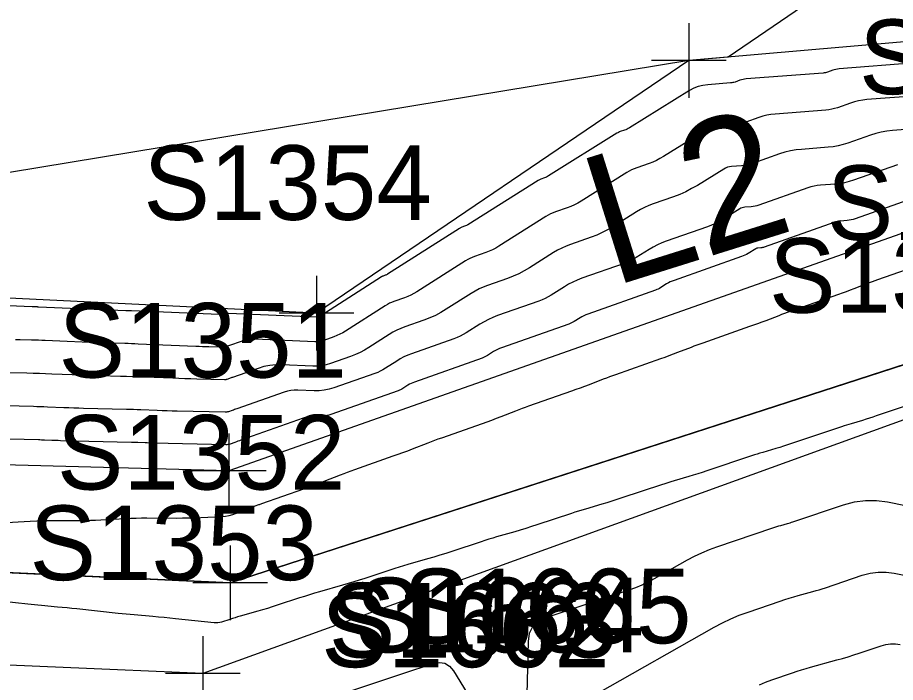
# Model space of a CAD drawing. Extents: x 816928 to 825690, y 436959 to 448212.
# Drawn here: x 818745.64 to 818792.71, y 445193.57 to 445229.23 of the extents above; entities that cross this region are included whole.
import ezdxf

# ---------------------------------------------------------------- set-up
doc = ezdxf.new("R2010")
doc.units = 0
for name, color, linetype in [('DESIGN - SCRATCH - User 1', 7, 'Continuous'), ('SURVEY - CONTOURS - Index with Text', 7, 'Continuous'), ('SURVEY - CONTOURS - Intermediate with optional Text', 7, 'Continuous'), ('SURVEY - DRAINAGE - Bridge Hydraulic Data - Points - Locators', 7, 'Continuous'), ('SURVEY - DRAINAGE - Bridge Hydraulic Data - Points - Numbers', 7, 'Continuous'), ('SURVEY - DRAINAGE - Bridge Hydraulic Data with Text', 7, 'Continuous'), ('SURVEY - DRAINAGE - Natural Features', 7, 'Continuous'), ('SURVEY - DRAINAGE - Natural Features - Points - Locators', 7, 'Continuous'), ('SURVEY - DRAINAGE - Natural Features - Points - Numbers', 7, 'Continuous'), ('SURVEY - DTM - Breaklines - Points - Numbers', 7, 'Continuous')]:
    doc.layers.add(name, color=color, linetype=linetype)

msp = doc.modelspace()

# ---------------------------------------------------------------- linework, layer by layer
at = {"layer": 'DESIGN - SCRATCH - User 1'}
msp.add_lwpolyline([(818977.048, 445516.063), (818962.977, 445468.048), (818911.357, 445419.447), (818895.02, 445347.602), (818900.539, 445320.739), (818847.351, 445272.301), (818844.312, 445271.58), (818842.262, 445267.021), (818783.743, 445227.107), (818781.632, 445226.923), (818713.653, 445215.711), (818710.566, 445206.148), (818710.514, 445201.057), (818710.411, 445183.877), (818720.129, 445113.759), (818716.658, 445105.767), (818715.423, 445100.924), (818715.142, 445099.822), (818745.74, 445051.115)], dxfattribs=at)
at = {"layer": 'SURVEY - CONTOURS - Index with Text'}
for points in [[(818794.22, 445219.731), (818790.544, 445218.435), (818790.44, 445218.402), (818790.334, 445218.376), (818790.226, 445218.357), (818790.117, 445218.345), (818789.759, 445218.317), (818789.683, 445218.309), (818789.608, 445218.296), (818789.534, 445218.277), (818789.46, 445218.254), (818785.669, 445216.918), (818785.625, 445216.903), (818785.58, 445216.892), (818785.534, 445216.884), (818785.488, 445216.879), (818785.336, 445216.868), (818785.304, 445216.863), (818785.273, 445216.855), (818785.243, 445216.844), (818785.215, 445216.828), (818784.814, 445216.58), (818784.727, 445216.529), (818784.637, 445216.483), (818784.545, 445216.442), (818784.451, 445216.406), (818780.844, 445215.134), (818780.739, 445215.094), (818780.636, 445215.048), (818780.537, 445214.997), (818780.44, 445214.94), (818780.127, 445214.744), (818780.059, 445214.704), (818779.989, 445214.668), (818779.917, 445214.636), (818779.843, 445214.608), (818776.211, 445213.327), (818776.104, 445213.286), (818776, 445213.239), (818775.898, 445213.186), (818775.8, 445213.128), (818775.482, 445212.928), (818775.413, 445212.887), (818775.341, 445212.85), (818775.268, 445212.817), (818775.194, 445212.788), (818771.582, 445211.515), (818771.473, 445211.473), (818771.366, 445211.425), (818771.263, 445211.371), (818771.163, 445211.311), (818770.839, 445211.105), (818770.769, 445211.064), (818770.697, 445211.026), (818770.622, 445210.992), (818770.546, 445210.963), (818766.916, 445209.683), (818766.824, 445209.647), (818766.735, 445209.607), (818766.648, 445209.561), (818766.564, 445209.51), (818766.293, 445209.337), (818766.234, 445209.301), (818766.173, 445209.269), (818766.11, 445209.241), (818766.046, 445209.216), (818762.443, 445207.945), (818762.329, 445207.911), (818762.214, 445207.888), (818762.097, 445207.877), (818761.978, 445207.876), (818761.587, 445207.893), (818761.504, 445207.893), (818761.422, 445207.885), (818761.341, 445207.869), (818761.261, 445207.845), (818757.619, 445206.561), (818757.539, 445206.532), (818757.458, 445206.503), (818757.377, 445206.475), (818757.296, 445206.446), (818757.031, 445206.353), (818756.974, 445206.336), (818756.916, 445206.324), (818756.858, 445206.317), (818756.798, 445206.316), (818752.949, 445206.405), (818752.83, 445206.408), (818752.711, 445206.411), (818752.593, 445206.415), (818752.474, 445206.42), (818752.087, 445206.436), (818752.004, 445206.44), (818751.921, 445206.443), (818751.838, 445206.445), (818751.755, 445206.447), (818747.937, 445206.535), (818747.82, 445206.538), (818747.703, 445206.541), (818747.586, 445206.545), (818747.47, 445206.55), (818747.088, 445206.566), (818747.006, 445206.569), (818746.924, 445206.572), (818746.842, 445206.575), (818746.761, 445206.577), (818742.926, 445206.665)], [(818772.933, 445191.528), (818773.026, 445195.763), (818773.093, 445196.209), (818773.273, 445196.572), (818773.566, 445196.851), (818773.973, 445197.048), (818775.484, 445197.552), (818775.808, 445197.66), (818776.132, 445197.768), (818776.456, 445197.876), (818776.78, 445197.985), (818778.433, 445198.537), (818778.784, 445198.663), (818779.127, 445198.806), (818779.463, 445198.965), (818779.792, 445199.141), (818781.557, 445200.14), (818781.939, 445200.345), (818782.33, 445200.531), (818782.729, 445200.698), (818783.136, 445200.847), (818786.14, 445201.866), (818786.246, 445201.901), (818786.351, 445201.934), (818786.458, 445201.966), (818786.565, 445201.997), (818786.915, 445202.093), (818786.989, 445202.115), (818787.064, 445202.137), (818787.138, 445202.16), (818787.212, 445202.185), (818789.924, 445203.103), (818790.507, 445203.26), (818791.096, 445203.338), (818791.689, 445203.335), (818792.288, 445203.253), (818798.073, 445202.076)], [(818763.504, 445193.125), (818765.005, 445193.621), (818765.327, 445193.727), (818765.649, 445193.834), (818765.971, 445193.94), (818766.293, 445194.046), (818767.926, 445194.586), (818768.256, 445194.648), (818768.547, 445194.602), (818768.798, 445194.449), (818769.01, 445194.188), (818771.507, 445190.098)]]:
    msp.add_lwpolyline(points, dxfattribs=at)
at = {"layer": 'SURVEY - CONTOURS - Intermediate with optional Text'}
for points in [[(818793.776, 445226.796), (818789.687, 445226.475), (818789.598, 445226.465), (818789.511, 445226.45), (818789.426, 445226.429), (818789.341, 445226.402), (818789.066, 445226.305), (818789.007, 445226.286), (818788.947, 445226.271), (818788.886, 445226.261), (818788.824, 445226.254), (818784.705, 445225.935), (818784.619, 445225.926), (818784.535, 445225.911), (818784.452, 445225.89), (818784.37, 445225.865), (818784.105, 445225.771), (818784.047, 445225.753), (818783.989, 445225.739), (818783.93, 445225.728), (818783.87, 445225.722), (818782.642, 445225.628), (818782.383, 445225.593), (818782.134, 445225.528), (818781.895, 445225.434), (818781.666, 445225.31), (818778.445, 445223.315), (818778.382, 445223.278), (818778.317, 445223.245), (818778.25, 445223.215), (818778.181, 445223.189), (818777.955, 445223.109), (818777.907, 445223.091), (818777.861, 445223.07), (818777.815, 445223.046), (818777.771, 445223.02), (818774.109, 445220.734), (818774.056, 445220.703), (818774.002, 445220.675), (818773.946, 445220.649), (818773.888, 445220.628), (818773.699, 445220.561), (818773.659, 445220.545), (818773.62, 445220.528), (818773.582, 445220.508), (818773.545, 445220.486), (818769.787, 445218.119), (818769.744, 445218.094), (818769.701, 445218.072), (818769.656, 445218.052), (818769.61, 445218.034), (818769.459, 445217.981), (818769.427, 445217.968), (818769.395, 445217.954), (818769.365, 445217.938), (818769.336, 445217.921), (818765.479, 445215.47), (818765.448, 445215.451), (818765.415, 445215.435), (818765.382, 445215.42), (818765.348, 445215.407), (818765.236, 445215.367), (818765.212, 445215.358), (818765.189, 445215.347), (818765.167, 445215.336), (818765.145, 445215.322), (818761.896, 445213.239), (818761.874, 445213.226), (818761.852, 445213.214), (818761.829, 445213.204), (818761.805, 445213.195), (818761.726, 445213.167), (818761.709, 445213.162), (818761.692, 445213.158), (818761.675, 445213.157), (818761.657, 445213.157), (818756.945, 445213.363), (818756.917, 445213.363), (818756.889, 445213.36), (818756.862, 445213.355), (818756.835, 445213.347), (818756.719, 445213.305), (818756.715, 445213.304), (818756.711, 445213.303), (818756.708, 445213.301), (818756.704, 445213.3), (818756.692, 445213.296), (818756.69, 445213.295), (818756.687, 445213.295), (818756.685, 445213.294), (818756.682, 445213.294), (818756.554, 445213.297), (818756.527, 445213.298), (818756.499, 445213.299), (818756.472, 445213.3), (818756.444, 445213.301), (818751.756, 445213.499), (818751.725, 445213.5), (818751.694, 445213.501), (818751.663, 445213.502), (818751.632, 445213.503), (818751.531, 445213.505), (818751.51, 445213.505), (818751.488, 445213.506), (818751.466, 445213.507), (818751.445, 445213.508), (818746.768, 445213.704), (818746.735, 445213.706), (818746.701, 445213.707), (818746.667, 445213.708), (818746.634, 445213.709), (818746.524, 445213.711), (818746.501, 445213.712), (818746.477, 445213.713), (818746.454, 445213.713), (818746.43, 445213.714), (818741.78, 445213.91)], [(818793.881, 445225.039), (818791.176, 445224.827), (818790.951, 445224.802), (818790.729, 445224.763), (818790.51, 445224.709), (818790.295, 445224.64), (818789.595, 445224.394), (818789.444, 445224.346), (818789.291, 445224.308), (818789.136, 445224.281), (818788.979, 445224.264), (818786.249, 445224.052), (818786.026, 445224.028), (818785.807, 445223.989), (818785.591, 445223.936), (818785.377, 445223.868), (818784.685, 445223.624), (818784.536, 445223.577), (818784.384, 445223.54), (818784.23, 445223.513), (818784.075, 445223.496), (818783.255, 445223.433), (818783.083, 445223.41), (818782.917, 445223.367), (818782.757, 445223.304), (818782.604, 445223.221), (818780.265, 445221.773), (818780.08, 445221.665), (818779.891, 445221.567), (818779.696, 445221.481), (818779.496, 445221.404), (818778.835, 445221.171), (818778.695, 445221.117), (818778.559, 445221.056), (818778.426, 445220.988), (818778.297, 445220.912), (818775.849, 445219.384), (818775.673, 445219.28), (818775.492, 445219.187), (818775.306, 445219.103), (818775.115, 445219.03), (818774.483, 445218.807), (818774.349, 445218.756), (818774.219, 445218.697), (818774.092, 445218.632), (818773.969, 445218.559), (818771.444, 445216.969), (818771.277, 445216.87), (818771.104, 445216.78), (818770.927, 445216.7), (818770.745, 445216.631), (818770.143, 445216.418), (818770.016, 445216.369), (818769.892, 445216.313), (818769.772, 445216.251), (818769.655, 445216.181), (818767.051, 445214.526), (818766.892, 445214.432), (818766.729, 445214.346), (818766.561, 445214.271), (818766.389, 445214.204), (818765.818, 445214.003), (818765.697, 445213.956), (818765.58, 445213.903), (818765.466, 445213.843), (818765.355, 445213.777), (818763.231, 445212.415), (818763.08, 445212.324), (818762.925, 445212.242), (818762.765, 445212.17), (818762.601, 445212.107), (818762.057, 445211.915), (818761.939, 445211.88), (818761.82, 445211.856), (818761.699, 445211.844), (818761.577, 445211.843), (818758.378, 445211.983), (818758.201, 445211.983), (818758.026, 445211.965), (818757.854, 445211.931), (818757.684, 445211.88), (818756.944, 445211.619), (818756.921, 445211.611), (818756.898, 445211.603), (818756.875, 445211.595), (818756.852, 445211.587), (818756.777, 445211.56), (818756.761, 445211.555), (818756.745, 445211.552), (818756.728, 445211.55), (818756.711, 445211.55), (818755.9, 445211.568), (818755.726, 445211.573), (818755.552, 445211.578), (818755.379, 445211.584), (818755.205, 445211.591), (818752.113, 445211.721), (818751.932, 445211.729), (818751.751, 445211.735), (818751.57, 445211.74), (818751.388, 445211.745), (818750.796, 445211.759), (818750.669, 445211.762), (818750.542, 445211.766), (818750.415, 445211.77), (818750.288, 445211.775), (818747.124, 445211.908), (818746.941, 445211.916), (818746.757, 445211.922), (818746.573, 445211.928), (818746.389, 445211.932), (818745.789, 445211.946), (818745.66, 445211.949), (818745.532, 445211.953)], [(818793.943, 445223.279), (818792.539, 445223.169), (818792.24, 445223.136), (818791.945, 445223.083), (818791.654, 445223.012), (818791.367, 445222.921), (818790.16, 445222.495), (818789.899, 445222.413), (818789.635, 445222.348), (818789.367, 445222.3), (818789.096, 445222.27), (818787.677, 445222.161), (818787.375, 445222.127), (818787.077, 445222.075), (818786.784, 445222.003), (818786.494, 445221.911), (818785.096, 445221.418), (818784.94, 445221.369), (818784.782, 445221.33), (818784.621, 445221.301), (818784.458, 445221.284), (818783.922, 445221.243), (818783.81, 445221.228), (818783.701, 445221.199), (818783.597, 445221.158), (818783.497, 445221.104), (818782.086, 445220.23), (818781.779, 445220.052), (818781.464, 445219.89), (818781.141, 445219.746), (818780.81, 445219.619), (818779.714, 445219.233), (818779.482, 445219.144), (818779.256, 445219.043), (818779.036, 445218.929), (818778.822, 445218.803), (818777.546, 445218.006), (818777.268, 445217.843), (818776.983, 445217.696), (818776.69, 445217.565), (818776.39, 445217.45), (818775.281, 445217.059), (818775.047, 445216.969), (818774.818, 445216.866), (818774.596, 445216.751), (818774.38, 445216.623), (818773.081, 445215.805), (818772.799, 445215.638), (818772.508, 445215.487), (818772.21, 445215.353), (818771.904, 445215.236), (818770.835, 445214.859), (818770.609, 445214.772), (818770.389, 445214.672), (818770.175, 445214.561), (818769.967, 445214.437), (818768.623, 445213.582), (818768.337, 445213.412), (818768.043, 445213.258), (818767.74, 445213.122), (818767.429, 445213.002), (818766.4, 445212.639), (818766.182, 445212.555), (818765.971, 445212.459), (818765.765, 445212.351), (818765.565, 445212.231), (818764.48, 445211.535), (818764.244, 445211.393), (818764.001, 445211.265), (818763.751, 445211.152), (818763.494, 445211.053), (818762.416, 445210.673), (818762.184, 445210.603), (818761.948, 445210.556), (818761.709, 445210.533), (818761.466, 445210.532), (818759.812, 445210.604), (818759.485, 445210.603), (818759.163, 445210.571), (818758.846, 445210.508), (818758.533, 445210.414), (818757.169, 445209.933), (818757.127, 445209.918), (818757.085, 445209.903), (818757.042, 445209.888), (818757, 445209.873), (818756.862, 445209.825), (818756.832, 445209.816), (818756.802, 445209.809), (818756.771, 445209.806), (818756.74, 445209.805), (818755.246, 445209.84), (818754.925, 445209.848), (818754.605, 445209.857), (818754.285, 445209.869), (818753.965, 445209.881), (818752.455, 445209.945), (818752.131, 445209.958), (818751.808, 445209.969), (818751.484, 445209.979), (818751.16, 445209.987), (818750.065, 445210.012), (818749.83, 445210.018), (818749.596, 445210.025), (818749.361, 445210.033), (818749.127, 445210.043), (818747.48, 445210.112), (818747.146, 445210.125), (818746.813, 445210.137), (818746.479, 445210.147), (818746.145, 445210.155), (818745.054, 445210.181)], [(818792.824, 445221.337), (818790.459, 445220.503), (818790.222, 445220.428), (818789.983, 445220.369), (818789.74, 445220.326), (818789.494, 445220.299), (818788.684, 445220.236), (818788.512, 445220.217), (818788.342, 445220.187), (818788.174, 445220.146), (818788.009, 445220.094), (818785.383, 445219.168), (818785.282, 445219.136), (818785.181, 445219.111), (818785.078, 445219.093), (818784.973, 445219.081), (818784.629, 445219.055), (818784.557, 445219.046), (818784.487, 445219.027), (818784.42, 445219.001), (818784.356, 445218.966), (818783.45, 445218.405), (818783.253, 445218.29), (818783.051, 445218.187), (818782.843, 445218.094), (818782.631, 445218.013), (818780.419, 445217.233), (818780.181, 445217.142), (818779.95, 445217.038), (818779.725, 445216.922), (818779.505, 445216.793), (818778.798, 445216.352), (818778.645, 445216.261), (818778.487, 445216.18), (818778.325, 445216.107), (818778.159, 445216.044), (818775.89, 445215.244), (818775.648, 445215.151), (818775.413, 445215.045), (818775.183, 445214.926), (818774.961, 445214.794), (818774.243, 445214.342), (818774.087, 445214.25), (818773.926, 445214.166), (818773.761, 445214.092), (818773.592, 445214.027), (818771.368, 445213.243), (818771.122, 445213.148), (818770.882, 445213.04), (818770.649, 445212.918), (818770.422, 445212.783), (818769.693, 445212.319), (818769.534, 445212.225), (818769.371, 445212.14), (818769.203, 445212.064), (818769.031, 445211.998), (818766.764, 445211.198), (818766.557, 445211.118), (818766.356, 445211.027), (818766.16, 445210.924), (818765.97, 445210.81), (818765.358, 445210.418), (818765.225, 445210.338), (818765.088, 445210.266), (818764.947, 445210.202), (818764.802, 445210.146), (818762.595, 445209.368), (818762.339, 445209.291), (818762.078, 445209.239), (818761.814, 445209.212), (818761.546, 445209.212), (818760.665, 445209.25), (818760.477, 445209.25), (818760.292, 445209.231), (818760.11, 445209.195), (818759.93, 445209.141), (818757.394, 445208.247), (818757.333, 445208.225), (818757.271, 445208.203), (818757.209, 445208.182), (818757.148, 445208.16), (818756.947, 445208.089), (818756.903, 445208.076), (818756.859, 445208.067), (818756.814, 445208.062), (818756.769, 445208.061), (818754.197, 445208.12), (818753.928, 445208.127), (818753.658, 445208.135), (818753.389, 445208.144), (818753.12, 445208.155), (818752.241, 445208.192), (818752.053, 445208.199), (818751.864, 445208.206), (818751.676, 445208.212), (818751.488, 445208.216), (818749.184, 445208.269), (818748.917, 445208.276), (818748.65, 445208.284), (818748.382, 445208.294), (818748.115, 445208.304), (818747.242, 445208.341), (818747.055, 445208.348), (818746.868, 445208.355), (818746.681, 445208.36), (818746.494, 445208.365), (818744.172, 445208.418)], [(818744.719, 445202.128), (818746.322, 445202.223), (818746.665, 445202.241), (818747.009, 445202.253), (818747.353, 445202.261), (818747.697, 445202.263), (818748.992, 445202.262), (818749.27, 445202.264), (818749.547, 445202.269), (818749.825, 445202.279), (818750.102, 445202.292), (818751.431, 445202.364), (818751.716, 445202.377), (818752.001, 445202.386), (818752.286, 445202.392), (818752.571, 445202.393), (818754.148, 445202.39), (818754.476, 445202.391), (818754.805, 445202.397), (818755.133, 445202.407), (818755.462, 445202.421), (818756.585, 445202.477), (818756.787, 445202.495), (818756.987, 445202.53), (818757.182, 445202.581), (818757.375, 445202.648), (818758.147, 445202.953), (818758.205, 445202.975), (818758.264, 445202.997), (818758.322, 445203.019), (818758.381, 445203.04), (818758.574, 445203.108), (818758.615, 445203.122), (818758.656, 445203.137), (818758.697, 445203.151), (818758.738, 445203.166), (818760.989, 445203.957), (818761.262, 445204.054), (818761.534, 445204.154), (818761.805, 445204.256), (818762.075, 445204.361), (818762.957, 445204.706), (818763.146, 445204.78), (818763.336, 445204.851), (818763.526, 445204.921), (818763.717, 445204.989), (818765.785, 445205.716), (818766.045, 445205.809), (818766.303, 445205.904), (818766.561, 445206), (818766.818, 445206.1), (818767.657, 445206.427), (818767.837, 445206.496), (818768.017, 445206.564), (818768.199, 445206.63), (818768.38, 445206.695), (818770.574, 445207.466), (818770.821, 445207.554), (818771.068, 445207.645), (818771.314, 445207.737), (818771.559, 445207.831), (818772.359, 445208.141), (818772.53, 445208.207), (818772.703, 445208.272), (818772.875, 445208.335), (818773.048, 445208.397), (818775.355, 445209.208), (818775.592, 445209.292), (818775.827, 445209.378), (818776.062, 445209.466), (818776.297, 445209.556), (818777.062, 445209.851), (818777.226, 445209.914), (818777.39, 445209.975), (818777.555, 445210.036), (818777.721, 445210.095), (818780.131, 445210.942), (818780.357, 445211.023), (818780.583, 445211.105), (818780.808, 445211.189), (818781.033, 445211.275), (818781.766, 445211.557), (818781.923, 445211.617), (818782.081, 445211.676), (818782.239, 445211.733), (818782.397, 445211.79), (818784.901, 445212.67), (818785.119, 445212.748), (818785.335, 445212.827), (818785.552, 445212.907), (818785.767, 445212.989), (818786.471, 445213.259), (818786.622, 445213.316), (818786.773, 445213.373), (818786.925, 445213.428), (818787.077, 445213.482), (818789.667, 445214.393), (818789.876, 445214.467), (818790.085, 445214.543), (818790.293, 445214.62), (818790.5, 445214.699), (818791.177, 445214.958), (818791.322, 445215.013), (818791.467, 445215.067), (818791.613, 445215.12), (818791.759, 445215.172), (818794.429, 445216.111)], [(818794.642, 445208.861), (818791.68, 445207.862), (818791.496, 445207.801), (818791.312, 445207.741), (818791.128, 445207.684), (818790.943, 445207.628), (818790.338, 445207.448), (818790.208, 445207.409), (818790.079, 445207.369), (818789.951, 445207.328), (818789.822, 445207.285), (818787.135, 445206.383), (818786.924, 445206.313), (818786.712, 445206.245), (818786.5, 445206.179), (818786.287, 445206.115), (818785.591, 445205.909), (818785.442, 445205.865), (818785.293, 445205.819), (818785.145, 445205.771), (818784.997, 445205.723), (818782.588, 445204.917), (818782.349, 445204.838), (818782.109, 445204.762), (818781.869, 445204.688), (818781.628, 445204.616), (818780.839, 445204.384), (818780.671, 445204.334), (818780.502, 445204.282), (818780.335, 445204.228), (818780.167, 445204.173), (818778.037, 445203.464), (818777.77, 445203.377), (818777.502, 445203.292), (818777.233, 445203.209), (818776.964, 445203.129), (818776.083, 445202.872), (818775.895, 445202.816), (818775.707, 445202.758), (818775.519, 445202.699), (818775.332, 445202.638), (818773.483, 445202.025), (818773.188, 445201.929), (818772.891, 445201.836), (818772.594, 445201.745), (818772.297, 445201.657), (818771.322, 445201.374), (818771.114, 445201.312), (818770.906, 445201.249), (818770.699, 445201.183), (818770.492, 445201.116), (818768.926, 445200.6), (818768.602, 445200.495), (818768.277, 445200.393), (818767.952, 445200.294), (818767.625, 445200.198), (818766.557, 445199.889), (818766.328, 445199.822), (818766.101, 445199.753), (818765.873, 445199.682), (818765.647, 445199.609), (818764.257, 445199.153), (818763.959, 445199.056), (818763.66, 445198.963), (818763.36, 445198.872), (818763.059, 445198.784), (818761.82, 445198.428), (818761.555, 445198.351), (818761.29, 445198.271), (818761.026, 445198.189), (818760.763, 445198.104), (818759.556, 445197.71), (818759.298, 445197.627), (818759.038, 445197.546), (818758.779, 445197.468), (818758.518, 445197.392), (818757.579, 445197.124), (818757.439, 445197.084), (818757.301, 445197.042), (818757.162, 445196.999), (818757.024, 445196.955), (818756.574, 445196.808), (818756.477, 445196.782), (818756.378, 445196.767), (818756.279, 445196.761), (818756.179, 445196.767), (818754.104, 445196.986), (818753.8, 445197.018), (818753.495, 445197.048), (818753.191, 445197.077), (818752.887, 445197.104), (818751.892, 445197.192), (818751.678, 445197.212), (818751.465, 445197.232), (818751.252, 445197.253), (818751.039, 445197.275), (818748.82, 445197.513), (818748.559, 445197.54), (818748.297, 445197.566), (818748.036, 445197.591), (818747.774, 445197.615), (818746.919, 445197.691), (818746.735, 445197.708), (818746.552, 445197.726), (818746.369, 445197.744), (818746.186, 445197.764), (818743.528, 445198.051)], [(818776.749, 445193.002), (818782.986, 445196.533), (818783.425, 445196.768), (818783.874, 445196.982), (818784.333, 445197.175), (818784.801, 445197.346), (818786.534, 445197.934), (818786.772, 445198.012), (818787.011, 445198.088), (818787.251, 445198.16), (818787.492, 445198.228), (818788.281, 445198.447), (818788.45, 445198.495), (818788.618, 445198.545), (818788.785, 445198.598), (818788.951, 445198.653), (818790.92, 445199.32), (818791.344, 445199.434), (818791.771, 445199.49), (818792.202, 445199.488), (818792.637, 445199.428), (818797.98, 445198.341)], [(818785.411, 445193.451), (818785.741, 445193.59), (818786.078, 445193.713), (818787.191, 445194.09), (818787.43, 445194.169), (818787.67, 445194.245), (818787.911, 445194.317), (818788.153, 445194.386), (818789.567, 445194.778), (818789.87, 445194.864), (818790.171, 445194.954), (818790.471, 445195.049), (818790.769, 445195.147), (818791.94, 445195.544), (818792.192, 445195.612), (818792.446, 445195.645), (818792.703, 445195.644), (818792.961, 445195.608)]]:
    msp.add_lwpolyline(points, dxfattribs=at)
at = {"layer": 'SURVEY - DRAINAGE - Bridge Hydraulic Data - Points - Locators'}
for p, q in [((818781.632, 445228.923), (818781.632, 445224.923)), ((818783.632, 445226.923), (818779.632, 445226.923)), ((818761.671, 445215.378), (818761.671, 445211.378)), ((818763.671, 445213.378), (818759.671, 445213.378)), ((818756.964, 445206.922), (818756.964, 445202.922)), ((818758.964, 445204.922), (818754.964, 445204.922)), ((818755.569, 445196.059), (818755.569, 445192.059)), ((818757.569, 445194.059), (818753.569, 445194.059))]:
    msp.add_line(p, q, dxfattribs=at)
at = {"layer": 'SURVEY - DRAINAGE - Bridge Hydraulic Data with Text'}
for p, q in [((818757.037, 445198.917), (818798.356, 445212.301)), ((818710.514, 445201.057), (818757.037, 445198.917))]:
    msp.add_line(p, q, dxfattribs=at)
for points in [[(818808.648, 445229.275), (818781.632, 445226.923), (818761.671, 445213.378), (818713.653, 445215.711)], [(818981.856, 445170.386), (818981.679, 445172.324), (818961.15, 445189.092), (818885.148, 445199.156), (818830.646, 445194.716), (818800.042, 445220.122), (818756.964, 445204.922), (818710.566, 445206.148)], [(818975.535, 445161.489), (818974.654, 445162.222), (818955.542, 445179.169), (818885.6, 445191.376), (818829.741, 445185.211), (818795.23, 445208.399), (818755.569, 445194.059), (818710.632, 445195.982)]]:
    msp.add_lwpolyline(points, dxfattribs=at)
at = {"layer": 'SURVEY - DRAINAGE - Natural Features'}
msp.add_lwpolyline([(818976.92, 445167.021), (818959.968, 445184.233), (818885.355, 445194.671), (818834.683, 445188.997), (818798.356, 445212.301), (818757.037, 445198.917), (818710.514, 445201.057)], dxfattribs=at)
at = {"layer": 'SURVEY - DRAINAGE - Natural Features - Points - Locators'}
for p, q in [((818757.037, 445200.917), (818757.037, 445196.917)), ((818759.037, 445198.917), (818755.037, 445198.917))]:
    msp.add_line(p, q, dxfattribs=at)

# ---------------------------------------------------------------- texts
at = {"layer": 'SURVEY - DRAINAGE - Bridge Hydraulic Data - Points - Numbers'}
for s, p in [('S1347', (818790.754, 445225.122)), ('S1354', (818752.383, 445218.378)), ('S1349', (818785.926, 445213.399)), ('S1351', (818747.834, 445209.922)), ('S1353', (818746.281, 445199.059))]:
    msp.add_text(s, height=4, dxfattribs=at).set_placement(p)
at = {"layer": 'SURVEY - DRAINAGE - Bridge Hydraulic Data with Text'}
msp.add_text('L2', height=7, rotation=17.4274, dxfattribs=at).set_placement((818777.517, 445214.775))
at = {"layer": 'SURVEY - DRAINAGE - Natural Features - Points - Numbers'}
for s, p in [('S1348', (818789.021, 445217.301)), ('S1352', (818747.749, 445203.917))]:
    msp.add_text(s, height=4, dxfattribs=at).set_placement(p)
at = {"layer": 'SURVEY - DTM - Breaklines - Points - Numbers'}
for s, p in [('S1665', (818766.306, 445195.672)), ('S1664', (818763.751, 445195.187)), ('S1663', (818762.325, 445194.909)), ('S1662', (818761.917, 445194.391))]:
    msp.add_text(s, height=4, dxfattribs=at).set_placement(p)

doc.saveas('drawing.dxf')
